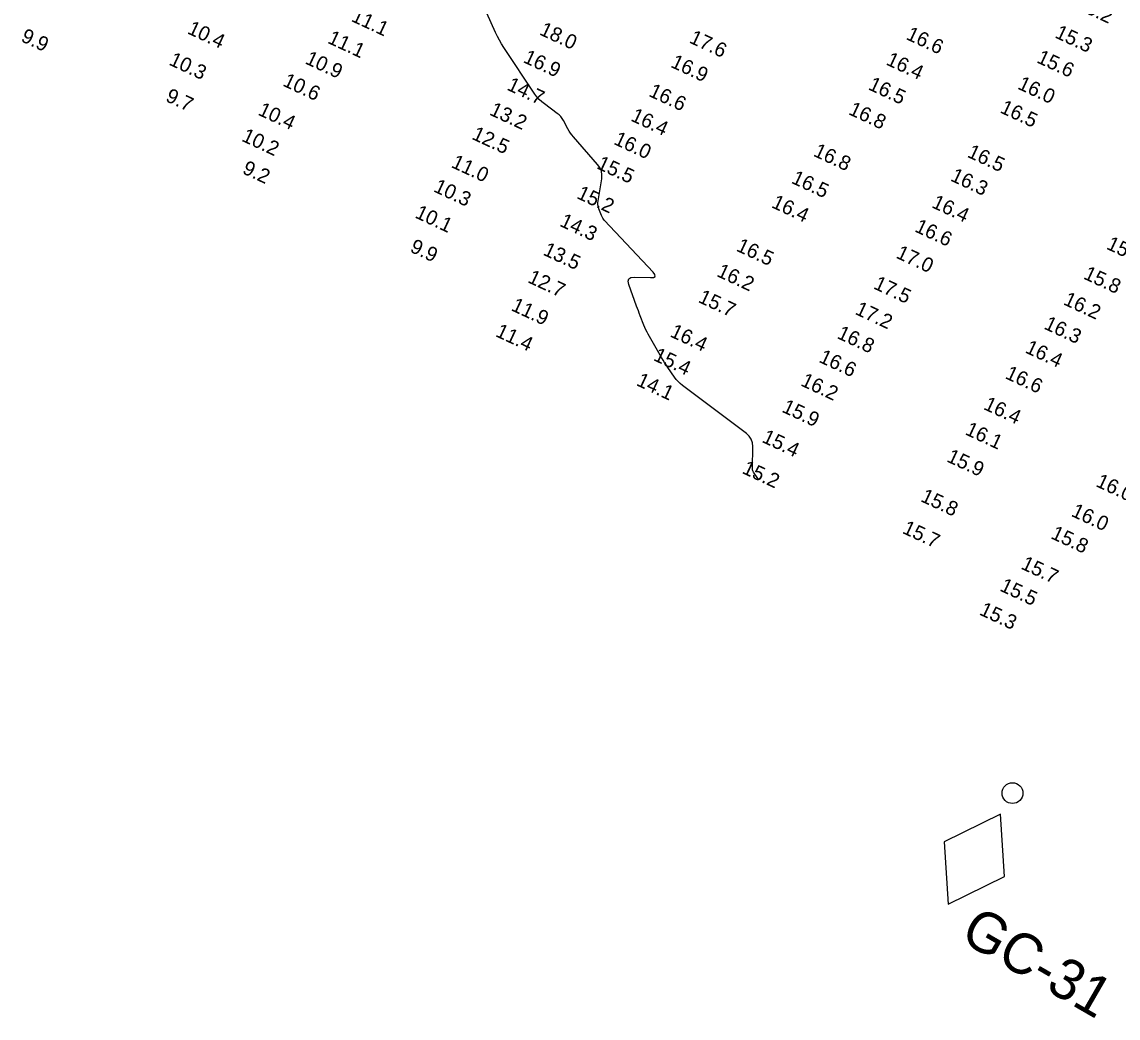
# Model space of a CAD drawing. Extents: x 988130 to 1132882, y 654656 to 841453.
# Drawn here: x 1101221.2 to 1101600.6, y 700860.9 to 701205.8 of the extents above; entities that cross this region are included whole.
import ezdxf

# ---------------------------------------------------------------- set-up
doc = ezdxf.new("R2010")
doc.units = 0
for name, color, linetype in [('V-CHAN-NAID', 7, 'Continuous'), ('V-TOPO-MAJR', 7, 'Continuous'), ('V-TOPO-SOUN', 7, 'Continuous')]:
    doc.layers.add(name, color=color, linetype=linetype)

msp = doc.modelspace()

# ---------------------------------------------------------------- linework, layer by layer
at = {"layer": 'V-CHAN-NAID'}
msp.add_lwpolyline([(1101559.83, 700931.51), (1101540.44, 700921.92), (1101541.83, 700900.33), (1101561.22, 700909.92)], close=True, dxfattribs=at)
msp.add_lwpolyline([(1101559.83, 700931.51), (1101540.44, 700921.92), (1101541.83, 700900.33), (1101561.22, 700909.92)], close=True, dxfattribs=at)
msp.add_circle((1101564.03, 700938.78), 3.6, dxfattribs=at)
msp.add_circle((1101564.03, 700938.78), 3.6, dxfattribs=at)
at = {"layer": 'V-TOPO-MAJR'}
msp.add_lwpolyline([(1101476.23, 701047.24), (1101474.61, 701049.52), (1101474.37, 701049.91), (1101474.21, 701050.32), (1101474.11, 701050.76), (1101474.08, 701051.21), (1101474.17, 701058.74), (1101474.04, 701060.08), (1101473.63, 701061.28), (1101472.94, 701062.34), (1101471.95, 701063.25), (1101449.83, 701079.94), (1101449.05, 701080.58), (1101448.33, 701081.27), (1101447.66, 701082.02), (1101447.06, 701082.83), (1101444.74, 701086.16), (1101444.17, 701087), (1101443.62, 701087.85), (1101443.09, 701088.71), (1101442.58, 701089.59), (1101438, 701097.62), (1101437.58, 701098.39), (1101437.19, 701099.18), (1101436.82, 701099.98), (1101436.48, 701100.79), (1101435.19, 701104.07), (1101434.87, 701104.89), (1101434.56, 701105.71), (1101434.25, 701106.54), (1101433.95, 701107.37), (1101431.26, 701114.92), (1101431.03, 701116.07), (1101431.26, 701116.87), (1101431.96, 701117.34), (1101433.13, 701117.46), (1101438.75, 701117.25), (1101439.85, 701117.33), (1101440.37, 701117.68), (1101440.3, 701118.3), (1101439.63, 701119.19), (1101422.85, 701137.07), (1101422.54, 701137.44), (1101422.26, 701137.84), (1101422.03, 701138.26), (1101421.84, 701138.7), (1101420.93, 701141.11), (1101420.87, 701141.27), (1101420.81, 701141.44), (1101420.76, 701141.61), (1101420.72, 701141.78), (1101420.55, 701142.47), (1101420.52, 701142.64), (1101420.5, 701142.81), (1101420.51, 701142.99), (1101420.53, 701143.16), (1101421.88, 701151.41), (1101421.96, 701152.8), (1101421.75, 701154.1), (1101421.24, 701155.32), (1101420.43, 701156.46), (1101412.08, 701166), (1101411.55, 701166.64), (1101411.06, 701167.31), (1101410.61, 701168), (1101410.2, 701168.72), (1101408.63, 701171.66), (1101408.21, 701172.37), (1101407.71, 701173.01), (1101407.14, 701173.59), (1101406.5, 701174.11), (1101402.03, 701177.36), (1101401.1, 701178.1), (1101400.24, 701178.91), (1101399.46, 701179.8), (1101398.76, 701180.76), (1101388.01, 701196.9), (1101387.21, 701198.16), (1101386.47, 701199.44), (1101385.77, 701200.76), (1101385.14, 701202.1), (1101382.13, 701208.76)], dxfattribs=at)

# ---------------------------------------------------------------- texts
at = {"layer": 'V-CHAN-NAID'}
msp.add_text('GC-31', height=14, rotation=330, dxfattribs=at).set_placement((1101545.38, 700888.02))
at = {"layer": 'V-TOPO-SOUN'}
for s, p in [('15.2 ', (1101585.62, 701210.56)), ('11.1 ', (1101334.86, 701206.17)), ('10.4 ', (1101278.18, 701201.89)), ('18.0 ', (1101400.01, 701201.51)), ('15.3 ', (1101578.41, 701200.48)), ('9.9', (1101220.55, 701199.22)), ('11.1 ', (1101326.69, 701198.61)), ('17.6 ', (1101451.85, 701198.72)), ('16.6 ', (1101526.89, 701199.91)), ('10.3 ', (1101271.8, 701191.07)), ('10.9 ', (1101318.91, 701191.49)), ('16.9 ', (1101394.39, 701191.92)), ('16.9 ', (1101445.43, 701190.28)), ('16.4 ', (1101519.97, 701191.11)), ('15.6 ', (1101572.1, 701191.86)), ('10.6 ', (1101311.18, 701183.8)), ('14.7 ', (1101388.75, 701182.4)), ('16.5 ', (1101513.79, 701182.53)), ('16.0 ', (1101565.49, 701182.75)), ('9.7', (1101270.61, 701178.49)), ('16.6 ', (1101437.83, 701180.22)), ('10.4 ', (1101302.6, 701173.73)), ('13.2 ', (1101382.71, 701173.76)), ('16.8 ', (1101506.99, 701173.92)), ('16.5 ', (1101559.39, 701174.53)), ('16.4 ', (1101431.6, 701171.71)), ('10.2 ', (1101296.95, 701164.7)), ('12.5 ', (1101376.62, 701165.35)), ('16.0 ', (1101425.71, 701163.6)), ('16.8 ', (1101494.82, 701159.5)), ('16.5 ', (1101548.06, 701159.15)), ('11.0 ', (1101369.49, 701155.59)), ('15.5 ', (1101419.85, 701155.16)), ('9.2', (1101297.17, 701153.49)), ('16.3 ', (1101542.25, 701150.94)), ('10.3 ', (1101363.37, 701147.18)), ('16.5 ', (1101487.18, 701150.13)), ('15.2 ', (1101412.92, 701144.85)), ('16.4 ', (1101480.32, 701141.7)), ('16.4 ', (1101535.76, 701141.69)), ('10.1 ', (1101356.94, 701138.15)), ('14.3 ', (1101407.03, 701135.25)), ('16.6 ', (1101529.87, 701133.35)), ('9.9', (1101355.19, 701126.35)), ('13.5 ', (1101401.24, 701125.27)), ('16.5 ', (1101468.12, 701126.66)), ('17.0 ', (1101523.4, 701124.23)), ('15.7 ', (1101596.23, 701127.32)), ('16.2 ', (1101461.37, 701117.87)), ('15.8 ', (1101588.27, 701117.01)), ('12.7 ', (1101395.95, 701115.74)), ('17.5 ', (1101515.64, 701113.58)), ('11.9 ', (1101390.21, 701106.04)), ('15.7 ', (1101454.94, 701108.89)), ('16.2 ', (1101581.32, 701108.09)), ('17.2 ', (1101509.23, 701104.75)), ('16.3 ', (1101574.6, 701099.68)), ('11.4 ', (1101384.8, 701097.07)), ('16.4 ', (1101445.19, 701096.98)), ('16.8 ', (1101502.98, 701096.41)), ('16.4 ', (1101568.09, 701091.43)), ('15.4 ', (1101439.46, 701088.76)), ('16.6 ', (1101496.72, 701088.16)), ('16.6 ', (1101561.19, 701082.51)), ('14.1 ', (1101433.56, 701080.09)), ('16.2 ', (1101490.42, 701080.01)), ('16.4 ', (1101553.72, 701071.82)), ('15.9 ', (1101483.91, 701070.9)), ('15.4 ', (1101477, 701060.44)), ('16.1 ', (1101547.34, 701063.09)), ('15.9 ', (1101540.94, 701053.71)), ('15.2 ', (1101470.15, 701049.68)), ('16.0 ', (1101592.58, 701045.13)), ('15.8 ', (1101531.93, 701039.94)), ('16.0 ', (1101584.04, 701034.84)), ('15.7 ', (1101525.61, 701028.93)), ('15.8 ', (1101577, 701027.11)), ('15.7 ', (1101566.64, 701016.6)), ('15.5 ', (1101559.32, 701008.99)), ('15.3 ', (1101552.25, 701000.7))]:
    msp.add_text(s, height=5, rotation=335, dxfattribs=at).set_placement(p)

doc.saveas('drawing.dxf')
